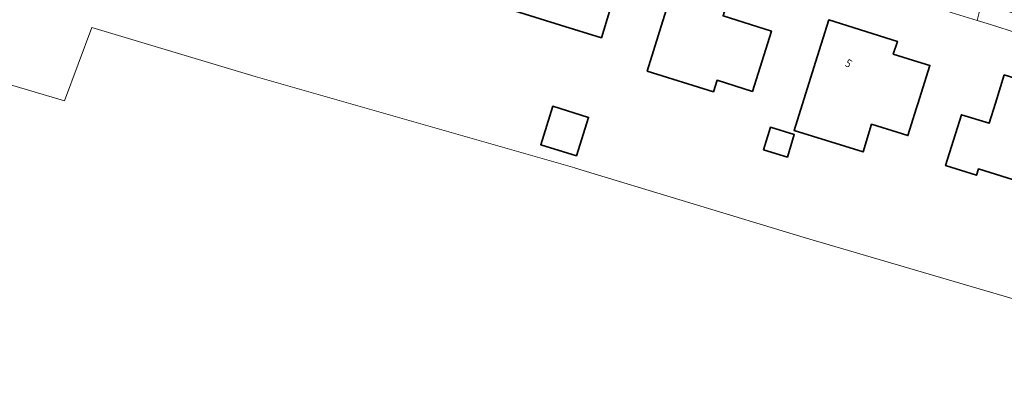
# Model space of a CAD drawing. Extents: x 184422 to 188298, y 343471 to 350189.
# Tile 356 of 513: x 186899 to 187010, y 348558 to 348600. Entities that reach past the tile are written whole.
import ezdxf
from ezdxf.enums import TextEntityAlignment as Align

# ---------------------------------------------------------------- set-up
doc = ezdxf.new("R2010")
doc.units = 0
for name, color, linetype, lineweight in [('B-WA-GR-BOUWLAND-GV', 252, 'Continuous', 13), ('B-WA-OG-TERREIN_CULTUURSCHEIDING-GV', 252, 'Continuous', 18), ('B-WA-OG-TERREIN_ERF-GV', 252, 'Continuous', 18), ('B-WA-VH-VERHARDING_OPEN-GV', 252, 'Continuous', 18), ('B-WE-OG-BEBOUWING-GV', 250, 'Continuous', 35), ('B-WE-OG-BEBOUWING-T18', 10, 'Continuous', 18)]:
    doc.layers.add(name, color=color, linetype=linetype, lineweight=lineweight)
doc.styles.add('NLCS-ISO-M500-T18', font='NLCS-ISO.ttf', dxfattribs={"height": 0.9})

msp = doc.modelspace()

# ---------------------------------------------------------------- linework, layer by layer
at = {"layer": 'B-WA-GR-BOUWLAND-GV', "flags": 128}
msp.add_lwpolyline([(187032.552, 348558.366), (187033.645, 348560.53), (187033.887, 348560.863), (187031.884, 348561.393), (187032.134, 348562.26), (187031.264, 348562.515), (186987.208, 348575.428), (186961.544, 348583.233), (186961.472, 348583.254), (186925.56, 348593.552), (186907.213, 348599.059), (186904.131, 348590.787), (186887.541, 348595.709)], dxfattribs=at)
msp.add_lwpolyline([(187032.552, 348558.366), (187033.645, 348560.53), (187033.887, 348560.863), (187031.884, 348561.393), (187032.134, 348562.26), (187031.264, 348562.515), (186987.208, 348575.428), (186961.544, 348583.233), (186961.472, 348583.254), (186925.56, 348593.552), (186907.213, 348599.059), (186904.131, 348590.787), (186887.541, 348595.709)], dxfattribs=at)
msp.add_lwpolyline([(187032.552, 348558.366), (187033.645, 348560.53), (187033.887, 348560.863), (187031.884, 348561.393), (187032.134, 348562.26), (187031.264, 348562.515), (186987.208, 348575.428), (186961.544, 348583.233), (186961.472, 348583.254), (186925.56, 348593.552), (186907.213, 348599.059), (186904.131, 348590.787), (186887.541, 348595.709)], dxfattribs=at)
at = {"layer": 'B-WA-OG-TERREIN_CULTUURSCHEIDING-GV', "flags": 128}
msp.add_lwpolyline([(187007.16, 348601.776), (187000, 348604.014), (186995.557, 348605.402), (186994.974, 348603.453), (187006.662, 348599.839)], close=True, dxfattribs=at)
msp.add_lwpolyline([(187007.16, 348601.776), (187000, 348604.014), (186995.557, 348605.402), (186994.974, 348603.453), (187006.662, 348599.839)], close=True, dxfattribs=at)
msp.add_lwpolyline([(187007.16, 348601.776), (187000, 348604.014), (186995.557, 348605.402), (186994.974, 348603.453), (187006.662, 348599.839)], close=True, dxfattribs=at)
at = {"layer": 'B-WA-OG-TERREIN_ERF-GV', "flags": 128}
for points in [[(187011.194, 348598.413), (187008.147, 348599.384), (187006.662, 348599.839), (186994.974, 348603.453), (186991.904, 348604.448), (186985.852, 348606.345), (186982.823, 348607.258), (186967.618, 348611.994), (186964.557, 348612.91), (186946.358, 348618.455), (186940.68, 348620.454), (186931.194, 348623.628)], [(187011.194, 348598.413), (187008.147, 348599.384), (187006.662, 348599.839), (186994.974, 348603.453), (186991.904, 348604.448), (186985.852, 348606.345), (186982.823, 348607.258), (186967.618, 348611.994), (186964.557, 348612.91), (186946.358, 348618.455), (186940.68, 348620.454), (186931.194, 348623.628)], [(187011.194, 348598.413), (187008.147, 348599.384), (187006.662, 348599.839), (186994.974, 348603.453), (186991.904, 348604.448), (186985.852, 348606.345), (186982.823, 348607.258), (186967.618, 348611.994), (186964.557, 348612.91), (186946.358, 348618.455), (186940.68, 348620.454), (186931.194, 348623.628)], [(186887.541, 348595.709), (186904.131, 348590.787), (186907.213, 348599.059), (186925.56, 348593.552), (186961.472, 348583.254), (186961.544, 348583.233), (186987.208, 348575.428), (187031.264, 348562.515)], [(186887.541, 348595.709), (186904.131, 348590.787), (186907.213, 348599.059), (186925.56, 348593.552), (186961.472, 348583.254), (186961.544, 348583.233), (186987.208, 348575.428), (187031.264, 348562.515)], [(186887.541, 348595.709), (186904.131, 348590.787), (186907.213, 348599.059), (186925.56, 348593.552), (186961.472, 348583.254), (186961.544, 348583.233), (186987.208, 348575.428), (187031.264, 348562.515)]]:
    msp.add_lwpolyline(points, dxfattribs=at)
for points in [[(186953.011, 348601.443), (186954.342, 348605.749), (186955.819, 348610.526), (186962.984, 348608.311), (186962.57, 348606.962), (186966.854, 348605.63), (186965.369, 348600.855), (186964.446, 348597.887), (186959.864, 348599.312)], [(186953.011, 348601.443), (186954.342, 348605.749), (186955.819, 348610.526), (186962.984, 348608.311), (186962.57, 348606.962), (186966.854, 348605.63), (186965.369, 348600.855), (186964.446, 348597.887), (186959.864, 348599.312)], [(186953.011, 348601.443), (186954.342, 348605.749), (186955.819, 348610.526), (186962.984, 348608.311), (186962.57, 348606.962), (186966.854, 348605.63), (186965.369, 348600.855), (186964.446, 348597.887), (186959.864, 348599.312)], [(186973.025, 348605.168), (186979.03, 348603.306), (186978.112, 348600.345), (186983.539, 348598.649), (186982.048, 348593.877), (186981.419, 348591.865), (186977.436, 348593.11), (186977.035, 348591.827), (186969.608, 348594.148), (186971.544, 348600.392)], [(186973.025, 348605.168), (186979.03, 348603.306), (186978.112, 348600.345), (186983.539, 348598.649), (186982.048, 348593.877), (186981.419, 348591.865), (186977.436, 348593.11), (186977.035, 348591.827), (186969.608, 348594.148), (186971.544, 348600.392)], [(186973.025, 348605.168), (186979.03, 348603.306), (186978.112, 348600.345), (186983.539, 348598.649), (186982.048, 348593.877), (186981.419, 348591.865), (186977.436, 348593.11), (186977.035, 348591.827), (186969.608, 348594.148), (186971.544, 348600.392)], [(187000, 348590.473), (186999.853, 348590.002), (186998.881, 348586.888), (186994.808, 348588.16), (186993.836, 348585.047), (186986.088, 348587.466), (186988.492, 348595.132), (186989.988, 348599.903), (186997.707, 348597.483), (186997.227, 348596.06), (187000, 348595.194), (187001.343, 348594.775)], [(187000, 348590.473), (186999.853, 348590.002), (186998.881, 348586.888), (186994.808, 348588.16), (186993.836, 348585.047), (186986.088, 348587.466), (186988.492, 348595.132), (186989.988, 348599.903), (186997.707, 348597.483), (186997.227, 348596.06), (187000, 348595.194), (187001.343, 348594.775)], [(187000, 348590.473), (186999.853, 348590.002), (186998.881, 348586.888), (186994.808, 348588.16), (186993.836, 348585.047), (186986.088, 348587.466), (186988.492, 348595.132), (186989.988, 348599.903), (186997.707, 348597.483), (186997.227, 348596.06), (187000, 348595.194), (187001.343, 348594.775)], [(187013.239, 348581.139), (187006.797, 348583.142), (187006.578, 348582.439), (187003.118, 348583.515), (187004.898, 348589.238), (187008.003, 348588.272), (187008.705, 348590.531), (187009.695, 348593.716), (187019.318, 348590.724), (187017.833, 348585.949), (187015.806, 348579.43), (187012.981, 348580.309)], [(187013.239, 348581.139), (187006.797, 348583.142), (187006.578, 348582.439), (187003.118, 348583.515), (187004.898, 348589.238), (187008.003, 348588.272), (187008.705, 348590.531), (187009.695, 348593.716), (187019.318, 348590.724), (187017.833, 348585.949), (187015.806, 348579.43), (187012.981, 348580.309)], [(187013.239, 348581.139), (187006.797, 348583.142), (187006.578, 348582.439), (187003.118, 348583.515), (187004.898, 348589.238), (187008.003, 348588.272), (187008.705, 348590.531), (187009.695, 348593.716), (187019.318, 348590.724), (187017.833, 348585.949), (187015.806, 348579.43), (187012.981, 348580.309)], [(186957.642, 348585.854), (186958.976, 348590.184), (186963.005, 348588.943), (186961.671, 348584.614)], [(186957.642, 348585.854), (186958.976, 348590.184), (186963.005, 348588.943), (186961.671, 348584.614)], [(186957.642, 348585.854), (186958.976, 348590.184), (186963.005, 348588.943), (186961.671, 348584.614)]]:
    msp.add_lwpolyline(points, close=True, dxfattribs=at)
at = {"layer": 'B-WA-VH-VERHARDING_OPEN-GV', "flags": 128}
msp.add_lwpolyline([(187011.194, 348598.413), (187011.796, 348600.324), (187008.719, 348601.289), (187007.16, 348601.776), (187006.662, 348599.839), (187008.147, 348599.384)], close=True, dxfattribs=at)
msp.add_lwpolyline([(187011.194, 348598.413), (187011.796, 348600.324), (187008.719, 348601.289), (187007.16, 348601.776), (187006.662, 348599.839), (187008.147, 348599.384)], close=True, dxfattribs=at)
msp.add_lwpolyline([(187011.194, 348598.413), (187011.796, 348600.324), (187008.719, 348601.289), (187007.16, 348601.776), (187006.662, 348599.839), (187008.147, 348599.384)], close=True, dxfattribs=at)
at = {"layer": 'B-WE-OG-BEBOUWING-GV', "flags": 128}
for points in [[(186959.864, 348599.312), (186964.446, 348597.887), (186965.369, 348600.855), (186966.854, 348605.63), (186962.57, 348606.962), (186962.984, 348608.311), (186955.819, 348610.526), (186954.342, 348605.749), (186953.011, 348601.443)], [(186959.864, 348599.312), (186964.446, 348597.887), (186965.369, 348600.855), (186966.854, 348605.63), (186962.57, 348606.962), (186962.984, 348608.311), (186955.819, 348610.526), (186954.342, 348605.749), (186953.011, 348601.443)], [(186959.864, 348599.312), (186964.446, 348597.887), (186965.369, 348600.855), (186966.854, 348605.63), (186962.57, 348606.962), (186962.984, 348608.311), (186955.819, 348610.526), (186954.342, 348605.749), (186953.011, 348601.443)], [(186971.544, 348600.392), (186969.608, 348594.148), (186977.035, 348591.827), (186977.436, 348593.11), (186981.419, 348591.865), (186982.048, 348593.877), (186983.539, 348598.649), (186978.112, 348600.345), (186979.03, 348603.306), (186973.025, 348605.168)], [(186971.544, 348600.392), (186969.608, 348594.148), (186977.035, 348591.827), (186977.436, 348593.11), (186981.419, 348591.865), (186982.048, 348593.877), (186983.539, 348598.649), (186978.112, 348600.345), (186979.03, 348603.306), (186973.025, 348605.168)], [(186971.544, 348600.392), (186969.608, 348594.148), (186977.035, 348591.827), (186977.436, 348593.11), (186981.419, 348591.865), (186982.048, 348593.877), (186983.539, 348598.649), (186978.112, 348600.345), (186979.03, 348603.306), (186973.025, 348605.168)], [(187000, 348590.473), (187001.343, 348594.775), (187000, 348595.194), (186997.227, 348596.06), (186997.707, 348597.483), (186989.988, 348599.903), (186988.492, 348595.132), (186986.088, 348587.466), (186993.836, 348585.047), (186994.808, 348588.16), (186998.881, 348586.888), (186999.853, 348590.002)], [(187000, 348590.473), (187001.343, 348594.775), (187000, 348595.194), (186997.227, 348596.06), (186997.707, 348597.483), (186989.988, 348599.903), (186988.492, 348595.132), (186986.088, 348587.466), (186993.836, 348585.047), (186994.808, 348588.16), (186998.881, 348586.888), (186999.853, 348590.002)], [(187000, 348590.473), (187001.343, 348594.775), (187000, 348595.194), (186997.227, 348596.06), (186997.707, 348597.483), (186989.988, 348599.903), (186988.492, 348595.132), (186986.088, 348587.466), (186993.836, 348585.047), (186994.808, 348588.16), (186998.881, 348586.888), (186999.853, 348590.002)], [(187012.981, 348580.309), (187015.806, 348579.43), (187017.833, 348585.949), (187019.318, 348590.724), (187009.695, 348593.716), (187008.705, 348590.531), (187008.003, 348588.272), (187004.898, 348589.238), (187003.118, 348583.515), (187006.578, 348582.439), (187006.797, 348583.142), (187013.239, 348581.139)], [(187012.981, 348580.309), (187015.806, 348579.43), (187017.833, 348585.949), (187019.318, 348590.724), (187009.695, 348593.716), (187008.705, 348590.531), (187008.003, 348588.272), (187004.898, 348589.238), (187003.118, 348583.515), (187006.578, 348582.439), (187006.797, 348583.142), (187013.239, 348581.139)], [(187012.981, 348580.309), (187015.806, 348579.43), (187017.833, 348585.949), (187019.318, 348590.724), (187009.695, 348593.716), (187008.705, 348590.531), (187008.003, 348588.272), (187004.898, 348589.238), (187003.118, 348583.515), (187006.578, 348582.439), (187006.797, 348583.142), (187013.239, 348581.139)], [(186961.671, 348584.614), (186963.005, 348588.943), (186958.976, 348590.184), (186957.642, 348585.854)], [(186961.671, 348584.614), (186963.005, 348588.943), (186958.976, 348590.184), (186957.642, 348585.854)], [(186961.671, 348584.614), (186963.005, 348588.943), (186958.976, 348590.184), (186957.642, 348585.854)], [(186982.663, 348585.284), (186985.339, 348584.482), (186986.104, 348587.032), (186983.428, 348587.835)], [(186982.663, 348585.284), (186985.339, 348584.482), (186986.104, 348587.032), (186983.428, 348587.835)], [(186982.663, 348585.284), (186985.339, 348584.482), (186986.104, 348587.032), (186983.428, 348587.835)]]:
    msp.add_lwpolyline(points, close=True, dxfattribs=at)

# ---------------------------------------------------------------- texts
at = {"layer": 'B-WE-OG-BEBOUWING-T18', "style": 'NLCS-ISO-M500-T18'}
msp.add_text('5', height=0.9, rotation=327.1, dxfattribs=at).set_placement((186992.219, 348595.011), align=Align.MIDDLE)
msp.add_text('5', height=0.9, rotation=327.1, dxfattribs=at).set_placement((186992.219, 348595.011), align=Align.MIDDLE)
msp.add_text('5', height=0.9, rotation=327.1, dxfattribs=at).set_placement((186992.219, 348595.011), align=Align.MIDDLE)

doc.saveas('drawing.dxf')
